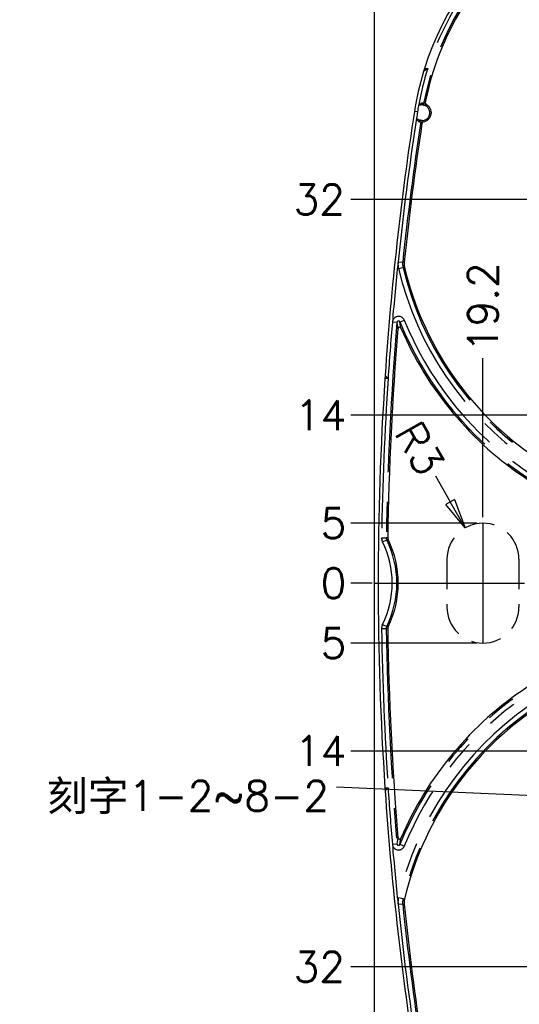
# Model space of a CAD drawing. Extents: x 2651 to 11825, y -3833 to 1075.
# Tile 420 of 656: x 4621 to 4663, y -3144 to -3062. Entities that reach past the tile are written whole.
import ezdxf

# ---------------------------------------------------------------- set-up
doc = ezdxf.new("R2010")
doc.units = 0
doc.header["$LTSCALE"] = 10
for name, pattern in [('CENTER', [2, 1.25, -0.25, 0.25, -0.25]), ('HIDDEN', [0.375, 0.25, -0.125]), ('PHANTOM', [2.5, 1.25, -0.25, 0.25, -0.25, 0.25, -0.25])]:
    doc.linetypes.add(name, pattern=pattern)
doc.layers.get('0').update_dxf_attribs({"linetype": 'CONTINUOUS'})
doc.layers.get('Defpoints').update_dxf_attribs({"linetype": 'CONTINUOUS'})
for name, color, linetype in [('CEN', 1, 'CENTER'), ('COOL', 150, 'HIDDEN'), ('DIM', 3, 'CONTINUOUS'), ('LAYER_108', 7, 'CONTINUOUS')]:
    doc.layers.add(name, color=color, linetype=linetype)
doc.styles.get("Standard").update_dxf_attribs({"font": 'romans.shx'})
doc.dimstyles.new('1-1', dxfattribs={"dimtxt": 2.5, "dimasz": 2.5, "dimexe": 1, "dimexo": 0.5, "dimtad": 0, "dimrnd": 1.38778e-17, "dimzin": 9, "dimdsep": 46, "dimtxsty": 'Standard', "dimblk": 'CLOSED', "dimcen": 0, "dimclrd": 3, "dimclre": 3, "dimclrt": 3, "dimazin": 2, "dimtfac": 0.75, "dimtofl": 0, "dimtmove": 0, "dimatfit": 3, "dimfxl": 0, "dimtolj": 1, "dimarcsym": 0})

# ---------------------------------------------------------------- blocks, each defined once
blk = doc.blocks.new('*D710')
at = {"layer": 'Defpoints', "color": 0}
for p in [(4648.73, -3058.358), (4666.624, -3058.358), (4678.934, -3109.358)]:
    blk.add_point(p, dxfattribs=at)
at = {"layer": 'DIM', "color": 3, "lineweight": -2}
blk.add_line((4666.124, -3058.358), (4648.73, -3058.358), dxfattribs=at)
at = {"layer": 'DIM', "color": 3, "insert": (4646.438, -3058.358), "char_height": 2.5, "attachment_point": 5}
blk.add_mtext('\\A1;51', dxfattribs=at)
blk = doc.blocks.new('_Closed')
at = {"color": 0, "linetype": 'ByBlock', "lineweight": -2}
for p, q in [((-1, 0.167), (0, 0)), ((-1, 0.167), (-1, -0.167)), ((0, 0), (-1, -0.167)), ((0, 0), (-1, 0))]:
    blk.add_line(p, q, dxfattribs=at)
blk = doc.blocks.new('*D711')
at = {"layer": 'Defpoints', "color": 0}
for p in [(4648.73, -3054.608), (4677.624, -3057.358), (4678.934, -3109.358)]:
    blk.add_point(p, dxfattribs=at)
at = {"layer": 'DIM', "color": 3, "lineweight": -2}
for p, q in [((4653.73, -3054.608), (4648.73, -3054.608)), ((4658.73, -3057.358), (4653.73, -3054.608)), ((4677.124, -3057.358), (4658.73, -3057.358))]:
    blk.add_line(p, q, dxfattribs=at)
at = {"layer": 'DIM', "color": 3, "insert": (4646.081, -3054.608), "char_height": 2.5, "attachment_point": 5}
blk.add_mtext('\\A1;52', dxfattribs=at)
blk = doc.blocks.new('*D712')
at = {"layer": 'Defpoints', "color": 0}
for p in [(4648.73, -3077.358), (4671.034, -3077.358), (4678.934, -3109.358)]:
    blk.add_point(p, dxfattribs=at)
at = {"layer": 'DIM', "color": 3, "lineweight": -2}
blk.add_line((4670.534, -3077.358), (4648.73, -3077.358), dxfattribs=at)
at = {"layer": 'DIM', "color": 3, "insert": (4646.081, -3077.358), "char_height": 2.5, "attachment_point": 5}
blk.add_mtext('\\A1;32', dxfattribs=at)
blk = doc.blocks.new('*D713')
at = {"layer": 'Defpoints', "color": 0}
for p in [(4648.73, -3095.358), (4666.624, -3095.358), (4678.934, -3109.358)]:
    blk.add_point(p, dxfattribs=at)
at = {"layer": 'DIM', "color": 3, "lineweight": -2}
blk.add_line((4666.124, -3095.358), (4648.73, -3095.358), dxfattribs=at)
at = {"layer": 'DIM', "color": 3, "insert": (4646.2, -3095.358), "char_height": 2.5, "attachment_point": 5}
blk.add_mtext('\\A1;14', dxfattribs=at)
blk = doc.blocks.new('*D714')
at = {"layer": 'Defpoints', "color": 0}
for p in [(4648.73, -3109.358), (4650.995, -3109.358), (4678.934, -3109.358)]:
    blk.add_point(p, dxfattribs=at)
at = {"layer": 'DIM', "color": 3, "lineweight": -2}
blk.add_line((4650.495, -3109.358), (4648.73, -3109.358), dxfattribs=at)
at = {"layer": 'DIM', "color": 3, "insert": (4647.271, -3109.358), "char_height": 2.5, "attachment_point": 5}
blk.add_mtext('\\A1;0', dxfattribs=at)
blk = doc.blocks.new('*D715')
at = {"layer": 'Defpoints', "color": 0}
for p in [(4678.934, -3109.358), (4648.73, -3123.358), (4666.624, -3123.358)]:
    blk.add_point(p, dxfattribs=at)
at = {"layer": 'DIM', "color": 3, "lineweight": -2}
blk.add_line((4666.124, -3123.358), (4648.73, -3123.358), dxfattribs=at)
at = {"layer": 'DIM', "color": 3, "insert": (4646.2, -3123.358), "char_height": 2.5, "attachment_point": 5}
blk.add_mtext('\\A1;14', dxfattribs=at)
blk = doc.blocks.new('*D716')
at = {"layer": 'Defpoints', "color": 0}
for p in [(4678.934, -3109.358), (4648.73, -3141.358), (4671.034, -3141.358)]:
    blk.add_point(p, dxfattribs=at)
at = {"layer": 'DIM', "color": 3, "lineweight": -2}
blk.add_line((4670.534, -3141.358), (4648.73, -3141.358), dxfattribs=at)
at = {"layer": 'DIM', "color": 3, "insert": (4646.081, -3141.358), "char_height": 2.5, "attachment_point": 5}
blk.add_mtext('\\A1;32', dxfattribs=at)
blk = doc.blocks.new('*D717')
at = {"layer": 'Defpoints', "color": 0}
for p in [(4678.934, -3109.358), (4648.73, -3151.358), (4660.624, -3151.358)]:
    blk.add_point(p, dxfattribs=at)
at = {"layer": 'DIM', "color": 3, "lineweight": -2}
blk.add_line((4660.124, -3151.358), (4648.73, -3151.358), dxfattribs=at)
at = {"layer": 'DIM', "color": 3, "insert": (4646.081, -3151.358), "char_height": 2.5, "attachment_point": 5}
blk.add_mtext('\\A1;42', dxfattribs=at)
blk = doc.blocks.new('*D718')
at = {"layer": 'Defpoints', "color": 0}
for p in [(4678.934, -3109.358), (4648.73, -3160.358), (4666.624, -3160.358)]:
    blk.add_point(p, dxfattribs=at)
at = {"layer": 'DIM', "color": 3, "lineweight": -2}
blk.add_line((4666.124, -3160.358), (4648.73, -3160.358), dxfattribs=at)
at = {"layer": 'DIM', "color": 3, "insert": (4646.438, -3160.358), "char_height": 2.5, "attachment_point": 5}
blk.add_mtext('\\A1;51', dxfattribs=at)
blk = doc.blocks.new('*D3353')
at = {"layer": 'Defpoints', "color": 0}
for p in [(4678.934, -3109.358), (4650.684, -3164.358), (4650.684, -3172.18)]:
    blk.add_point(p, dxfattribs=at)
at = {"layer": 'DIM', "color": 3, "lineweight": -2}
blk.add_line((4650.684, -3164.858), (4650.684, -3172.18), dxfattribs=at)
at = {"layer": 'DIM', "color": 3, "insert": (4650.684, -3177.805), "char_height": 2.5, "attachment_point": 5, "rotation": 90}
blk.add_mtext('\\A1;28.25', dxfattribs=at)
blk = doc.blocks.new('*D3540')
at = {"layer": 'Defpoints', "color": 0}
for p in [(4659.735, -3090.596), (4659.735, -3104.358), (4678.934, -3109.358)]:
    blk.add_point(p, dxfattribs=at)
at = {"layer": 'DIM', "color": 3, "lineweight": -2}
blk.add_line((4659.735, -3103.858), (4659.735, -3090.596), dxfattribs=at)
at = {"layer": 'DIM', "color": 3, "insert": (4659.735, -3086.34), "char_height": 2.5, "attachment_point": 5, "rotation": 90}
blk.add_mtext('\\A1;19.2', dxfattribs=at)
blk = doc.blocks.new('*D3541')
at = {"layer": 'Defpoints', "color": 0}
for p in [(4648.73, -3104.358), (4659.735, -3104.358), (4678.934, -3109.358)]:
    blk.add_point(p, dxfattribs=at)
at = {"layer": 'DIM', "color": 3, "lineweight": -2}
blk.add_line((4659.235, -3104.358), (4648.73, -3104.358), dxfattribs=at)
at = {"layer": 'DIM', "color": 3, "insert": (4647.271, -3104.358), "char_height": 2.5, "attachment_point": 5}
blk.add_mtext('\\A1;5', dxfattribs=at)
blk = doc.blocks.new('*D3542')
at = {"layer": 'Defpoints', "color": 0}
for p in [(4678.934, -3109.358), (4648.73, -3114.358), (4659.735, -3114.358)]:
    blk.add_point(p, dxfattribs=at)
at = {"layer": 'DIM', "color": 3, "lineweight": -2}
blk.add_line((4659.235, -3114.358), (4648.73, -3114.358), dxfattribs=at)
at = {"layer": 'DIM', "color": 3, "insert": (4647.271, -3114.358), "char_height": 2.5, "attachment_point": 5}
blk.add_mtext('\\A1;5', dxfattribs=at)
blk = doc.blocks.new('*D3543')
at = {"layer": 'Defpoints', "color": 0}
for p in [(4658.248, -3104.752), (4659.735, -3107.358)]:
    blk.add_point(p, dxfattribs=at)
at = {"layer": 'DIM', "color": 3, "lineweight": -2}
blk.add_line((4655.771, -3100.409), (4657.01, -3102.58), dxfattribs=at)
at = {"layer": 'DIM', "color": 3, "lineweight": -2, "xscale": 2.5, "yscale": 2.5, "zscale": 2.5, "rotation": 299.6982875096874}
blk.add_blockref('_Closed', (4658.248, -3104.752), dxfattribs=at)
at = {"layer": 'DIM', "color": 3, "insert": (4654.459, -3098.108), "char_height": 2.5, "attachment_point": 5, "rotation": 299.69829}
blk.add_mtext('\\A1;R3', dxfattribs=at)

msp = doc.modelspace()

# ---------------------------------------------------------------- linework, layer by layer
at = {"layer": 'CEN'}
for p, q in [((4659.735, -3104.358), (4659.735, -3114.358)), ((4650.684, -3109.358), (4707.184, -3109.358))]:
    msp.add_line(p, q, dxfattribs=at)
at = {"layer": 'COOL', "linetype": 'HIDDEN'}
for p, q in [((4656.735, -3107.358), (4656.735, -3111.358)), ((4662.735, -3107.358), (4662.735, -3111.358))]:
    msp.add_line(p, q, dxfattribs=at)
for centre, start, end in [((4659.735, -3107.358), 0, 180), ((4659.735, -3111.358), 180, 0)]:
    msp.add_arc(centre, 3, start, end, dxfattribs=at)
at = {"layer": 'LAYER_108', "color": 0, "linetype": 'Continuous'}
for p, q in [((4650.684, -3164.358), (4650.684, -3054.358)), ((4655.128, -3066.429), (4654.774, -3066.689)), ((4654.854, -3066.429), (4654.774, -3066.689)), ((4654.854, -3066.429), (4655.128, -3066.429)), ((4651.579, -3092.027), (4651.562, -3092.287)), ((4651.579, -3092.027), (4651.823, -3092.287)), ((4651.823, -3092.287), (4651.562, -3092.287)), ((4651.562, -3126.429), (4651.823, -3126.429)), ((4651.562, -3126.429), (4651.579, -3126.689)), ((4651.823, -3126.429), (4651.579, -3126.689))]:
    msp.add_line(p, q, dxfattribs=at)
at = {"layer": 'LAYER_108', "color": 253, "linetype": 'PHANTOM'}
for p, q in [((4654.276, -3070.054), (4654.019, -3070.014)), ((4652.657, -3082.546), (4653.044, -3082.587)), ((4652.693, -3083.108), (4653.071, -3083.019)), ((4653.168, -3082.579), (4653.044, -3082.587)), ((4653.071, -3083.019), (4653.196, -3083.012)), ((4652.567, -3087.611), (4652.18, -3087.578)), ((4652.567, -3087.611), (4652.647, -3088.122)), ((4652.816, -3087.574), (4653.176, -3087.427)), ((4652.895, -3088.082), (4652.816, -3087.574)), ((4651.284, -3105.569), (4651.673, -3105.575)), ((4651.364, -3105.924), (4651.713, -3105.752)), ((4651.796, -3105.547), (4651.673, -3105.575)), ((4651.713, -3105.752), (4651.835, -3105.724)), ((4651.284, -3113.147), (4651.673, -3113.141)), ((4651.364, -3112.792), (4651.713, -3112.964)), ((4651.673, -3113.141), (4651.796, -3113.169)), ((4651.835, -3112.992), (4651.713, -3112.964)), ((4652.647, -3130.593), (4652.567, -3131.105)), ((4652.816, -3131.142), (4652.895, -3130.634)), ((4652.18, -3131.137), (4652.567, -3131.105)), ((4653.176, -3131.289), (4652.816, -3131.142)), ((4653.071, -3135.697), (4652.693, -3135.608)), ((4653.044, -3136.129), (4652.657, -3136.17)), ((4653.044, -3136.129), (4653.168, -3136.137)), ((4653.196, -3135.704), (4653.071, -3135.697))]:
    msp.add_line(p, q, dxfattribs=at)
for points in [[(4654.662, -3069.325, 0), (4654.651, -3069.324, 0), (4654.639, -3069.325, 0), (4654.628, -3069.328, 0), (4654.617, -3069.331, 0), (4654.605, -3069.335, 0), (4654.59, -3069.341, 0), (4654.575, -3069.348, 0), (4654.56, -3069.356, 0), (4654.533, -3069.373, 0), (4654.507, -3069.392, 0), (4654.482, -3069.412, 0), (4654.44, -3069.45, 0), (4654.4, -3069.492, 0), (4654.362, -3069.537, 0)], [(4654.731, -3069.469, 0), (4654.717, -3069.465, 0), (4654.703, -3069.458, 0), (4654.691, -3069.447, 0), (4654.68, -3069.433, 0), (4654.671, -3069.415, 0), (4654.665, -3069.396, 0), (4654.661, -3069.375, 0), (4654.66, -3069.353, 0), (4654.661, -3069.33, 0), (4654.662, -3069.325, 0)], [(4654.79, -3069.354, 0), (4654.789, -3069.354, 0), (4654.786, -3069.353, 0), (4654.78, -3069.35, 0), (4654.772, -3069.348, 0), (4654.761, -3069.344, 0), (4654.749, -3069.34, 0), (4654.735, -3069.337, 0), (4654.719, -3069.333, 0), (4654.702, -3069.33, 0), (4654.682, -3069.327, 0), (4654.662, -3069.325, 0)], [(4654.731, -3069.469, 0), (4654.757, -3069.472, 0), (4654.78, -3069.476, 0), (4654.801, -3069.48, 0), (4654.819, -3069.485, 0), (4654.834, -3069.488, 0), (4654.847, -3069.492, 0), (4654.859, -3069.496, 0), (4654.868, -3069.498, 0), (4654.873, -3069.5, 0), (4654.875, -3069.5, 0)], [(4654.79, -3069.354, 0), (4654.788, -3069.377, 0), (4654.79, -3069.399, 0), (4654.795, -3069.421, 0), (4654.805, -3069.442, 0), (4654.818, -3069.46, 0), (4654.833, -3069.476, 0), (4654.852, -3069.49, 0), (4654.872, -3069.499, 0), (4654.875, -3069.5, 0)], [(4654.197, -3070.567, 0), (4654.214, -3070.609, 0), (4654.232, -3070.649, 0), (4654.251, -3070.688, 0), (4654.273, -3070.726, 0), (4654.297, -3070.762, 0), (4654.311, -3070.78, 0), (4654.326, -3070.798, 0), (4654.341, -3070.814, 0), (4654.358, -3070.829, 0), (4654.367, -3070.836, 0), (4654.376, -3070.843, 0), (4654.385, -3070.849, 0), (4654.394, -3070.853, 0), (4654.403, -3070.857, 0), (4654.413, -3070.86, 0)], [(4654.413, -3070.86, 0), (4654.418, -3070.838, 0), (4654.426, -3070.817, 0), (4654.436, -3070.798, 0), (4654.448, -3070.781, 0), (4654.461, -3070.767, 0), (4654.476, -3070.756, 0), (4654.491, -3070.749, 0), (4654.506, -3070.745, 0), (4654.521, -3070.746, 0), (4654.524, -3070.746, 0)], [(4654.67, -3070.762, 0), (4654.668, -3070.762, 0), (4654.662, -3070.762, 0), (4654.653, -3070.761, 0), (4654.64, -3070.761, 0), (4654.624, -3070.76, 0), (4654.608, -3070.759, 0), (4654.59, -3070.757, 0), (4654.57, -3070.755, 0), (4654.548, -3070.751, 0), (4654.524, -3070.746, 0)], [(4654.413, -3070.86, 0), (4654.434, -3070.865, 0), (4654.454, -3070.868, 0), (4654.473, -3070.87, 0), (4654.49, -3070.872, 0), (4654.504, -3070.872, 0), (4654.517, -3070.872, 0), (4654.526, -3070.872, 0), (4654.534, -3070.872, 0), (4654.54, -3070.872, 0), (4654.543, -3070.872, 0), (4654.544, -3070.872, 0)], [(4654.67, -3070.762, 0), (4654.648, -3070.764, 0), (4654.626, -3070.771, 0), (4654.606, -3070.78, 0), (4654.587, -3070.794, 0), (4654.572, -3070.81, 0), (4654.559, -3070.829, 0), (4654.55, -3070.849, 0), (4654.544, -3070.871, 0), (4654.544, -3070.872, 0)]]:
    msp.add_polyline3d(points, dxfattribs=at)
at = {"layer": 'LAYER_108', "color": 0, "linetype": 'Continuous'}
for centre, radius, start, end in [((4678.086, -3073.734), 24.354, 90, 162.54282), ((4678.086, -3073.734), 23.581, 127.81572, 169.10975), ((4678.086, -3073.734), 24.093, 162.34769, 169.96674), ((4678.086, -3073.734), 24.354, 163.18483, 171.21206), ((4678.086, -3073.734), 24.093, 169.96674, 171.21206), ((4654.659, -3070.113), 0.648, 83.58202, 117.26991), ((4654.659, -3070.113), 0.648, 257.99133, 83.58202), ((4654.659, -3070.113), 0.772, 277.66439, 63.80791), ((4655.057, -3069.304), 0.13, 169.14386, 243.78237), ((4908.521, -3109.358), 257.526, 171.21206, 176.1411), ((4908.521, -3109.358), 257.265, 171.32783, 174.01787), ((4908.521, -3109.358), 257.265, 171.21206, 171.32783), ((4654.659, -3070.113), 0.648, 224.58694, 257.99133), ((4908.521, -3109.358), 256.753, 171.40512, 174.0132), ((4654.779, -3071.006), 0.13, 97.69819, 171.38276), ((4908.521, -3109.358), 257.265, 174.01787, 175.14365), ((4654.456, -3082.714), 1.295, 174.0132, 193.31838), ((4679.1, -3076.88), 26.62, 193.31838, 234.47494), ((4908.521, -3109.358), 257.265, 175.14365, 176.19538), ((4908.521, -3109.358), 256.753, 175.25578, 179.1496), ((4652.776, -3088.133), 0.13, 23.11163, 175.26792), ((4679.1, -3076.88), 28.499, 203.14637, 236.64008), ((4908.521, -3109.358), 257.526, 176.19924, 183.80076), ((4652.184, -3105.553), 0.389, 179.1513, 206.02007), ((4644.391, -3109.358), 8.284, 333.97841, 26.02159), ((4652.184, -3113.163), 0.389, 153.98011, 180.84888), ((4908.521, -3109.358), 256.753, 180.8504, 184.74422), ((4679.1, -3141.836), 28.499, 123.35992, 156.85364), ((4679.1, -3141.836), 26.62, 125.52506, 166.6816), ((4908.521, -3109.358), 257.265, 183.80462, 184.85635), ((4908.521, -3109.358), 257.526, 183.8589, 188.78794), ((4652.776, -3130.583), 0.13, 184.70371, 336.86752), ((4908.521, -3109.358), 257.265, 184.85635, 185.98213), ((4908.521, -3109.358), 257.265, 185.98213, 188.67217), ((4654.456, -3136.002), 1.295, 166.68171, 185.98692), ((4908.521, -3109.358), 256.753, 185.9868, 188.59488)]:
    msp.add_arc(centre, radius, start, end, dxfattribs=at)
at = {"layer": 'LAYER_108', "color": 253, "linetype": 'PHANTOM'}
for centre, radius, start, end in [((4678.086, -3073.734), 23.704, 127.20946, 169.3511), ((4678.086, -3073.734), 24.093, 127.20946, 162.34769), ((4656.079, -3071.58), 2.572, 116.54525, 120.0653), ((4655.992, -3071.1), 1.951, 120.56356, 124.92538), ((4908.521, -3109.358), 256.876, 171.38336, 174.01787), ((4656.575, -3069.091), 2.701, 221.24684, 224.57163), ((4656.279, -3069.583), 1.994, 216.22891, 220.47451), ((4654.332, -3082.722), 1.684, 174.01784, 193.27176), ((4654.332, -3082.722), 1.295, 174.01742, 193.27145), ((4679.1, -3076.88), 26.743, 193.27136, 234.98632), ((4679.1, -3076.88), 27.132, 193.27136, 234.98632), ((4652.696, -3087.622), 0.518, 22.13254, 175.1499), ((4908.521, -3109.358), 256.876, 175.14365, 179.15617), ((4652.696, -3087.622), 0.13, 22.08649, 175.19591), ((4679.1, -3076.88), 28.376, 202.13881, 263.7853), ((4679.1, -3076.88), 27.988, 202.13881, 263.78519), ((4908.521, -3109.358), 257.265, 176.19538, 179.15617), ((4652.061, -3105.581), 0.777, 179.15482, 206.21875), ((4644.391, -3109.358), 7.773, 333.78273, 26.21727), ((4652.061, -3105.581), 0.389, 179.15416, 206.21885), ((4644.391, -3109.358), 8.162, 333.78273, 26.21727), ((4652.061, -3113.135), 0.777, 153.78138, 180.84531), ((4908.521, -3109.358), 257.265, 180.84383, 183.80462), ((4652.061, -3113.135), 0.389, 153.78072, 180.84541), ((4908.521, -3109.358), 256.876, 180.84383, 184.85635), ((4679.1, -3141.836), 28.376, 96.2147, 157.86119), ((4679.1, -3141.836), 27.988, 96.21481, 157.86119), ((4679.1, -3141.836), 27.132, 125.01368, 166.72864), ((4679.1, -3141.836), 26.743, 125.01368, 166.72864), ((4652.696, -3131.094), 0.518, 184.85011, 337.86742), ((4652.696, -3131.094), 0.13, 184.80411, 337.91334), ((4654.332, -3135.994), 1.684, 166.72861, 185.98253), ((4654.332, -3135.994), 1.295, 166.72818, 185.98221), ((4908.521, -3109.358), 256.876, 185.98213, 188.61664)]:
    msp.add_arc(centre, radius, start, end, dxfattribs=at)

# ---------------------------------------------------------------- texts
at = {"layer": 'DIM', "color": 3, "insert": (4646.903, -3128.618), "char_height": 2.5, "attachment_point": 9}
msp.add_mtext('\\A1;{\\fPMingLiU|b0|i0|c136|p18;刻字}1-2~8-2', dxfattribs=at)

# ---------------------------------------------------------------- dimensions: what is measured, and where the dimension line sits
at = {"layer": 'DIM'}
for feature_location, offset, dtype, origin, picture, middle in [((4677.624, -3057.358), (-28.894, 2.75), 0, (4678.934, -3109.358), '*D711', (4646.081, -3054.608)), ((4666.624, -3058.358), (-17.894, 0), 0, (4678.934, -3109.358), '*D710', (4646.438, -3058.358)), ((4671.034, -3077.358), (-22.304, 0), 0, (4678.934, -3109.358), '*D712', (4646.081, -3077.358)), ((4659.735, -3104.358), (0, 13.762), 1, (4678.934, -3109.358), '*D3540', (4659.735, -3086.34)), ((4666.624, -3095.358), (-17.894, 0), 0, (4678.934, -3109.358), '*D713', (4646.2, -3095.358)), ((4659.735, -3104.358), (-11.005, 0), 0, (4678.934, -3109.358), '*D3541', (4647.271, -3104.358)), ((4650.995469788, -3109.357951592), (-2.265861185, 0), 0, (4678.934085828, -3109.357951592), '*D714', (4647.27127527, -3109.357951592)), ((4671.034, -3141.358), (-22.304, 0), 0, (4678.934, -3109.358), '*D716', (4646.081, -3141.358)), ((4660.624, -3151.358), (-11.894, 0), 0, (4678.934, -3109.358), '*D717', (4646.081, -3151.358)), ((4666.624, -3123.358), (-17.894, 0), 0, (4678.934, -3109.358), '*D715', (4646.2, -3123.358)), ((4666.624, -3160.358), (-17.894, 0), 0, (4678.934, -3109.358), '*D718', (4646.438, -3160.358)), ((4659.735, -3114.358), (-11.005, 0), 0, (4678.934, -3109.358), '*D3542', (4647.271, -3114.358)), ((4650.684, -3164.358), (0, -7.822), 1, (4678.934, -3109.358), '*D3353', (4650.684, -3177.805))]:
    dim = msp.add_ordinate_dim(feature_location=feature_location, offset=offset, dtype=dtype, origin=origin, dimstyle='1-1', dxfattribs=at)
    dim.commit()
    dim.dimension.update_dxf_attribs({"geometry": picture, "text_midpoint": middle})
dim = msp.add_radius_dim(center=(4659.735, -3107.358), mpoint=(4658.248, -3104.752), dimstyle='1-1', dxfattribs=at)
dim.commit()
dim.dimension.update_dxf_attribs({"geometry": '*D3543', "text_midpoint": (4654.459, -3098.108)})

# ---------------------------------------------------------------- leaders
at = {"layer": 'DIM', "annotation_type": 0, "has_hookline": 1, "hookline_direction": 1, "text_width": 25.792}
msp.add_leader([(4688.677, -3128.213), (4647.528, -3126.368)], dimstyle='1-1', override={"dimgap": 0.625, "dimtad": 0}, dxfattribs=at)

doc.saveas('drawing.dxf')
